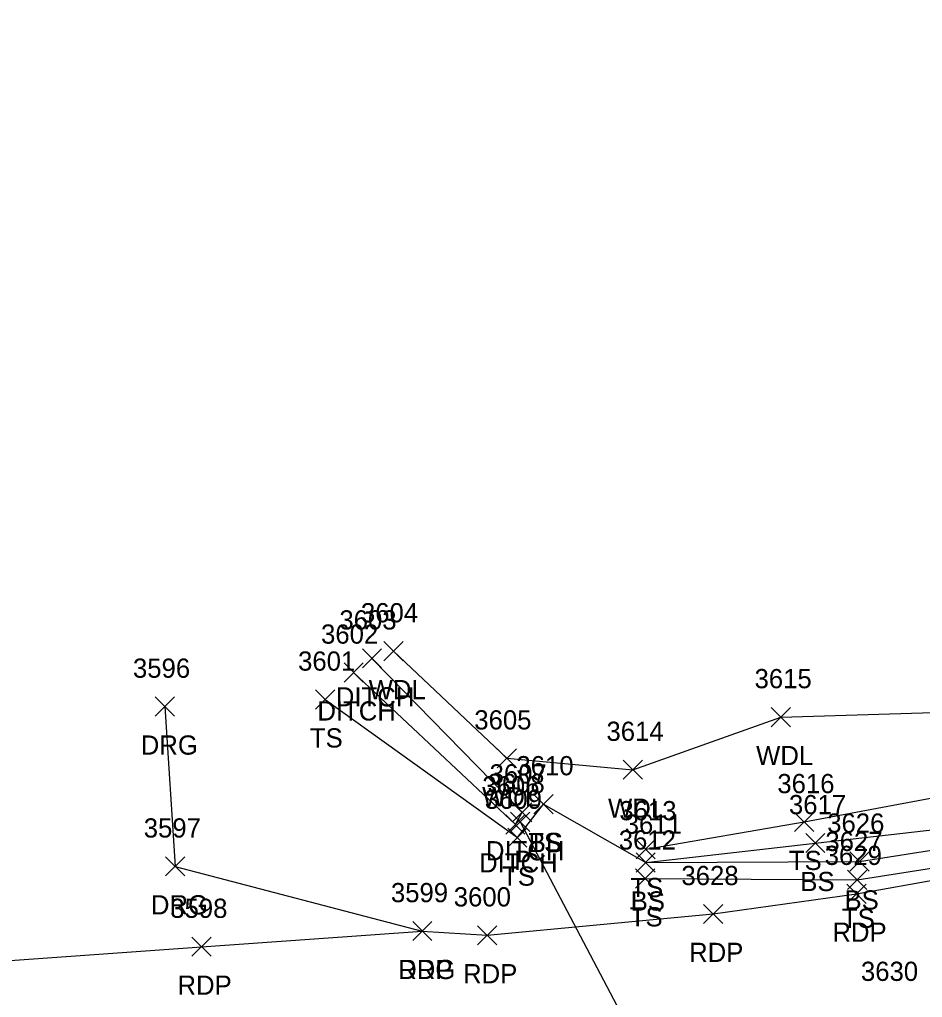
# Model space of a CAD drawing. Extents: x 1611797 to 1633212, y 298978 to 305475.
# Drawn here: x 1617630.3 to 1617724.3, y 301498.7 to 301600.5 of the extents above; entities that cross this region are included whole.
import ezdxf

# ---------------------------------------------------------------- set-up
doc = ezdxf.new("R2010")
doc.units = 0
for name, color, linetype in [('D_A', 7, 'Continuous'), ('D_I', 7, 'Continuous'), ('D_TIC', 7, 'Continuous'), ('DCP', 7, 'Continuous'), ('DD', 7, 'Continuous'), ('L_A', 7, 'Continuous'), ('L_I', 7, 'Continuous'), ('L_TIC', 7, 'Continuous'), ('LAWA', 7, 'Continuous'), ('LELB', 7, 'Continuous'), ('P_A', 7, 'Continuous'), ('P_I', 7, 'Continuous'), ('P_TIC', 7, 'Continuous'), ('PET', 7, 'Continuous'), ('R_A', 7, 'Continuous'), ('R_I', 7, 'Continuous'), ('R_TIC', 7, 'Continuous'), ('RDG', 7, 'Continuous')]:
    doc.layers.add(name, color=color, linetype=linetype)

msp = doc.modelspace()

# ---------------------------------------------------------------- linework, layer by layer
at = {"layer": 'D_TIC'}
for points in [[(1617665.99, 301532.97), (1617667.99, 301534.97)], [(1617667.99, 301532.97), (1617665.99, 301534.97)], [(1617664.08, 301531.5), (1617666.08, 301533.5)], [(1617666.08, 301531.5), (1617664.08, 301533.5)], [(1617681.62, 301516.95), (1617683.62, 301518.95)], [(1617683.62, 301516.95), (1617681.62, 301518.95)], [(1617681.62, 301516.95), (1617683.62, 301518.95)], [(1617683.62, 301516.95), (1617681.62, 301518.95)], [(1617680.91, 301515.69), (1617682.91, 301517.69)], [(1617682.91, 301515.69), (1617680.91, 301517.69)], [(1617681.4, 301515.96), (1617683.4, 301517.96)], [(1617683.4, 301515.96), (1617681.4, 301517.96)]]:
    msp.add_lwpolyline(points, dxfattribs=at)
at = {"layer": 'DCP'}
msp.add_lwpolyline([(1617682.4, 301516.96), (1617711.17, 301462.31)], dxfattribs=at)
at = {"layer": 'DD'}
for points in [[(1617666.99, 301533.97), (1617682.62, 301517.95)], [(1617665.08, 301532.5), (1617681.91, 301516.69), (1617682.62, 301517.95)]]:
    msp.add_lwpolyline(points, dxfattribs=at)
at = {"layer": 'L_TIC'}
for points in [[(1617668.22, 301533.72), (1617670.22, 301535.72)], [(1617670.22, 301533.72), (1617668.22, 301535.72)], [(1617661.12, 301528.69), (1617663.12, 301530.69)], [(1617663.12, 301528.69), (1617661.12, 301530.69)], [(1617708.54, 301526.86), (1617710.54, 301528.86)], [(1617710.54, 301526.86), (1617708.54, 301528.86)], [(1617680.03, 301522.57), (1617682.03, 301524.57)], [(1617682.03, 301522.57), (1617680.03, 301524.57)], [(1617693.13, 301521.38), (1617695.13, 301523.38)], [(1617695.13, 301521.38), (1617693.13, 301523.38)], [(1617683.85, 301517.8), (1617685.85, 301519.8)], [(1617685.85, 301517.8), (1617683.85, 301519.8)], [(1617683.85, 301517.8), (1617685.85, 301519.8)], [(1617685.85, 301517.8), (1617683.85, 301519.8)], [(1617710.96, 301515.94), (1617712.96, 301517.94)], [(1617712.96, 301515.94), (1617710.96, 301517.94)], [(1617681.12, 301514.31), (1617683.12, 301516.31)], [(1617683.12, 301514.31), (1617681.12, 301516.31)], [(1617712.12, 301513.75), (1617714.12, 301515.75)], [(1617714.12, 301513.75), (1617712.12, 301515.75)], [(1617694.47, 301513.12), (1617696.47, 301515.12)], [(1617696.47, 301513.12), (1617694.47, 301515.12)], [(1617694.47, 301511.72), (1617696.47, 301513.72)], [(1617696.47, 301511.72), (1617694.47, 301513.72)], [(1617694.47, 301511.72), (1617696.47, 301513.72)], [(1617696.47, 301511.72), (1617694.47, 301513.72)], [(1617716.72, 301511.83), (1617718.72, 301513.83)], [(1617718.72, 301511.83), (1617716.72, 301513.83)], [(1617694.41, 301510.07), (1617696.41, 301512.07)], [(1617696.41, 301510.07), (1617694.41, 301512.07)], [(1617716.48, 301509.92), (1617718.48, 301511.92)], [(1617718.48, 301509.92), (1617716.48, 301511.92)]]:
    msp.add_lwpolyline(points, dxfattribs=at)
at = {"layer": 'LAWA'}
msp.add_lwpolyline([(1617669.22, 301534.72), (1617681.03, 301523.57), (1617694.13, 301522.38), (1617709.54, 301527.86), (1617732.22, 301528.55), (1617750.22, 301530.75), (1617778.97, 301539.61), (1617802.2, 301551.28)], dxfattribs=at)
at = {"layer": 'LELB'}
for points in [[(1617695.41, 301511.07), (1617717.48, 301510.92), (1617744.17, 301515.11), (1617776.25, 301521.98), (1617807.71, 301531.22), (1617839.25, 301542.13), (1617872.83, 301554.36), (1617905.46, 301567.96), (1617910.82, 301569.93), (1617911.62, 301571.02), (1617913.38, 301574.32), (1617907.84, 301574.78)], [(1617695.47, 301514.12), (1617711.96, 301516.94), (1617732.53, 301520.8), (1617751.81, 301524.04), (1617780.02, 301530.8), (1617806.04, 301538.15), (1617838.31, 301549.24), (1617869.46, 301561.9), (1617907.84, 301574.78)], [(1617684.85, 301518.8), (1617695.47, 301512.72), (1617717.72, 301512.83), (1617743.77, 301516.91), (1617775.79, 301523.23), (1617807.21, 301532.79), (1617838.69, 301543.83), (1617872.03, 301556.22), (1617906.64, 301569.75), (1617910.87, 301571.46), (1617912, 301572.71), (1617906.36, 301572.05)], [(1617695.47, 301512.72), (1617713.12, 301514.75), (1617743.79, 301518.24), (1617775.68, 301525.11), (1617807.18, 301534.39), (1617838.19, 301545.78), (1617871.31, 301557.56), (1617906.36, 301572.05)], [(1617662.12, 301529.69), (1617682.12, 301515.31), (1617684.85, 301518.8)]]:
    msp.add_lwpolyline(points, dxfattribs=at)
at = {"layer": 'P_TIC'}
for points in [[(1617716.41, 301508.47), (1617718.41, 301510.47)], [(1617718.41, 301508.47), (1617716.41, 301510.47)], [(1617701.5, 301506.37), (1617703.5, 301508.37)], [(1617703.5, 301506.37), (1617701.5, 301508.37)], [(1617671.23, 301504.59), (1617673.23, 301506.59)], [(1617673.23, 301504.59), (1617671.23, 301506.59)], [(1617677.98, 301504.15), (1617679.98, 301506.15)], [(1617679.98, 301504.15), (1617677.98, 301506.15)], [(1617648.26, 301502.96), (1617650.26, 301504.96)], [(1617650.26, 301502.96), (1617648.26, 301504.96)]]:
    msp.add_lwpolyline(points, dxfattribs=at)
at = {"layer": 'PET'}
msp.add_lwpolyline([(1617621.52, 301501.98), (1617649.26, 301503.96), (1617672.23, 301505.59), (1617678.98, 301505.15), (1617702.5, 301507.37), (1617717.41, 301509.47), (1617744.14, 301514.25), (1617776.26, 301521.6), (1617808.06, 301530.6), (1617839.52, 301541.02), (1617873.3, 301553.55), (1617906.07, 301566.56), (1617927.61, 301575.55), (1617960.43, 301589.24), (1617987.77, 301600.45)], dxfattribs=at)
at = {"layer": 'R_TIC'}
for points in [[(1617644.44, 301527.95), (1617646.44, 301529.95)], [(1617646.44, 301527.95), (1617644.44, 301529.95)], [(1617645.5, 301511.32), (1617647.5, 301513.32)], [(1617647.5, 301511.32), (1617645.5, 301513.32)], [(1617671.23, 301504.59), (1617673.23, 301506.59)], [(1617673.23, 301504.59), (1617671.23, 301506.59)]]:
    msp.add_lwpolyline(points, dxfattribs=at)
at = {"layer": 'RDG'}
msp.add_lwpolyline([(1617645.44, 301528.95), (1617646.5, 301512.32), (1617672.23, 301505.59)], dxfattribs=at)

# ---------------------------------------------------------------- texts
at = {"layer": 'D_A'}
for s, p in [('DITCH', (1617663.23, 301528.97)), ('DITCH', (1617661.31, 301527.5)), ('DITCH', (1617678.85, 301512.95)), ('DITCH', (1617678.85, 301512.95)), ('DITCH', (1617678.14, 301511.69)), ('P', (1617681.78, 301511.96))]:
    msp.add_text(s, height=2, dxfattribs=at).set_placement(p)
at = {"layer": 'D_I'}
for s, p in [('3603', (1617663.6, 301536.97)), ('3602', (1617661.69, 301535.5)), ('3607', (1617679.23, 301520.95)), ('3607', (1617679.23, 301520.95)), ('3606', (1617678.47, 301519.69)), ('3608', (1617679.02, 301519.96))]:
    msp.add_text(s, height=2, dxfattribs=at).set_placement(p)
at = {"layer": 'L_A'}
for s, p in [('WDL', (1617666.64, 301529.72)), ('TS', (1617660.53, 301524.69)), ('WDL', (1617706.96, 301522.86)), ('WDL', (1617678.45, 301518.57)), ('WDL', (1617691.55, 301517.38)), ('TS', (1617683.26, 301513.8)), ('BS', (1617683.29, 301513.8)), ('TS', (1617710.37, 301511.94)), ('TS', (1617680.53, 301510.31)), ('BS', (1617711.56, 301509.75)), ('TS', (1617693.88, 301509.12)), ('BS', (1617693.91, 301507.72)), ('BS', (1617693.91, 301507.72)), ('BS', (1617716.16, 301507.83)), ('TS', (1617693.82, 301506.07)), ('TS', (1617715.89, 301505.92))]:
    msp.add_text(s, height=2, dxfattribs=at).set_placement(p)
at = {"layer": 'L_I'}
for s, p in [('3604', (1617665.84, 301537.72)), ('3601', (1617659.3, 301532.69)), ('3615', (1617706.8, 301530.86)), ('3605', (1617677.64, 301526.57)), ('3614', (1617691.39, 301525.38)), ('3610', (1617682.02, 301521.8)), ('3610', (1617682.02, 301521.8)), ('3616', (1617709.17, 301519.94)), ('3609', (1617678.73, 301518.31)), ('3617', (1617710.38, 301517.75)), ('3613', (1617692.73, 301517.12)), ('3611', (1617693.29, 301515.72)), ('3611', (1617693.29, 301515.72)), ('3626', (1617714.36, 301515.83)), ('3612', (1617692.67, 301514.07)), ('3627', (1617714.17, 301513.92))]:
    msp.add_text(s, height=2, dxfattribs=at).set_placement(p)
at = {"layer": 'P_A'}
for p in [(1617714.9, 301504.47), (1617699.99, 301502.37), (1617669.72, 301500.59), (1617676.47, 301500.15), (1617646.75, 301498.96)]:
    msp.add_text('RDP', height=2, dxfattribs=at).set_placement(p)
at = {"layer": 'P_I'}
for s, p in [('3629', (1617714.1, 301512.47)), ('3628', (1617699.19, 301510.37)), ('3599', (1617668.96, 301508.59)), ('3600', (1617675.5, 301508.15)), ('3598', (1617646, 301506.96)), ('3630', (1617717.87, 301500.4))]:
    msp.add_text(s, height=2, dxfattribs=at).set_placement(p)
at = {"layer": 'R_A'}
for p in [(1617642.93, 301523.95), (1617643.99, 301507.32), (1617669.72, 301500.59)]:
    msp.add_text('DRG', height=2, dxfattribs=at).set_placement(p)
at = {"layer": 'R_I'}
for s, p in [('3596', (1617642.12, 301531.95)), ('3597', (1617643.24, 301515.32)), ('3599', (1617668.96, 301508.59))]:
    msp.add_text(s, height=2, dxfattribs=at).set_placement(p)

doc.saveas('drawing.dxf')
